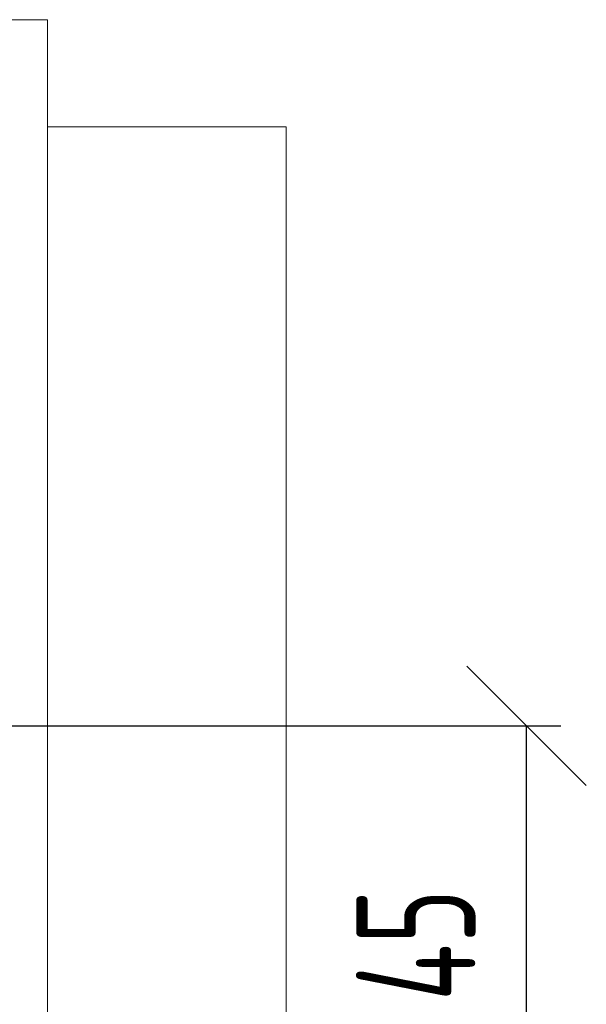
# Model space of a CAD drawing. Header units: millimetres. Extents: x 51337 to 61814, y -21781 to -12277.
# Tile 281 of 378: x 60823 to 60881, y -21236 to -21135. Entities that reach past the tile are written whole.
import ezdxf

# ---------------------------------------------------------------- set-up
doc = ezdxf.new("R2010")
doc.units = ezdxf.units.MM
doc.header["$LTSCALE"] = 0.3175
doc.layers.add('1轮廓实线层', color=7, linetype='Continuous', lineweight=18)
doc.layers.add('7标注层', color=4, linetype='Continuous', lineweight=13)
doc.styles.add('PC_TEXTSTYLE', font='ISOCP.SHX', dxfattribs={"width": 0.707, "bigfont": 'GBCBIG.SHX'})
doc.dimstyles.new('GB_LINEAR', dxfattribs={"dimtxt": 3.5, "dimasz": 3.5, "dimexe": 1, "dimexo": 0, "dimgap": 1.5, "dimtad": 1, "dimdsep": 46, "dimtxsty": 'PC_TEXTSTYLE', "dimcen": 0, "dimclrd": 256, "dimclrt": 3, "dimadec": 0, "dimazin": 2, "dimtp": 0.1, "dimtm": 0.1, "dimtfac": 0.71, "dimtdec": 3, "dimtmove": 0, "dimatfit": 3, "dimfxl": 1, "dimtfill": 1, "dimarcsym": 0})

# ---------------------------------------------------------------- blocks, each defined once
blk = doc.blocks.new('_Oblique')
at = {"color": 0, "lineweight": -2}
blk.add_line((-0.5, -0.5), (0.5, 0.5), dxfattribs=at)
blk = doc.blocks.new('*D64')
at = {"layer": '7标注层', "color": 0, "lineweight": -2, "transparency": 16777216}
for p, q in [((60790.02, -21207.39), (60878.19, -21207.39)), ((60790.02, -21252.39), (60878.19, -21252.39))]:
    blk.add_line(p, q, dxfattribs=at)
at = {"layer": '7标注层', "lineweight": -2, "transparency": 16777216}
blk.add_line((60874.69, -21252.39), (60874.69, -21207.39), dxfattribs=at)
at = {"layer": 'Defpoints', "color": 0, "lineweight": 18, "transparency": 16777216}
for p in [(60790.02, -21207.39), (60874.69, -21207.39), (60790.02, -21252.39)]:
    blk.add_point(p, dxfattribs=at)
at = {"layer": '7标注层', "lineweight": -2, "transparency": 16777216, "xscale": 12.25, "yscale": 12.25, "zscale": 12.25}
for p, rotation in [((60874.69, -21207.39), 90), ((60874.69, -21252.39), 270)]:
    blk.add_blockref('_Oblique', p, dxfattribs=dict(at, rotation=rotation))
at = {"layer": '7标注层', "color": 3, "transparency": 16777216, "insert": (60863.32, -21229.89), "char_height": 12.25, "attachment_point": 5, "rotation": 90, "style": 'PC_TEXTSTYLE', "bg_fill": 3, "box_fill_scale": 1.1, "bg_fill_color": 257, "bg_fill_transparency": 0}
blk.add_mtext('45', dxfattribs=at)

msp = doc.modelspace()

# ---------------------------------------------------------------- linework, layer by layer
at = {"layer": '1轮廓实线层'}
for p, q in [((60825.51597, -21134.88829), (60816.44535, -21134.88829)), ((60825.51597, -21134.88829), (60825.51597, -21279.88829)), ((60850.01597, -21145.88829), (60825.51597, -21145.88829)), ((60850.01597, -21145.88829), (60850.01597, -21268.88829))]:
    msp.add_line(p, q, dxfattribs=at)

# ---------------------------------------------------------------- next in the draw order: dimensions: what is measured, and where the dimension line sits
at = {"layer": '7标注层'}
dim = msp.add_linear_dim(base=(60874.69123, -21207.38829), p1=(60790.01597, -21252.38829), p2=(60790.01597, -21207.38829), angle=90, dimstyle='GB_LINEAR', override={"dimscale": 3.5, "dimpost": '<>', "dimblk1": 'Oblique', "dimblk2": 'Oblique', "dimsah": 1, "dimtfill": 1, "dimtfillclr": 0}, dxfattribs=at)
dim.commit()
dim.dimension.update_dxf_attribs({"geometry": '*D64', "text_midpoint": (60863.31623, -21229.88829)})

doc.saveas('drawing.dxf')
